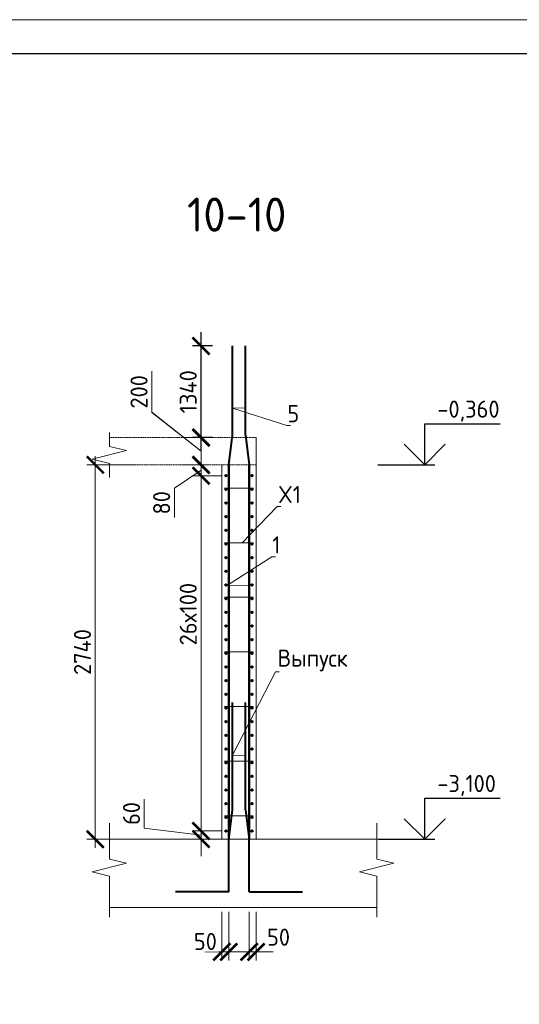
# Model space of a CAD drawing. Header units: millimetres. Extents: x 376598 to 1249954, y -318491 to -22134.
# Tile 293 of 444: x 732354 to 739673, y -123802 to -109390. Entities that reach past the tile are written whole.
import ezdxf
from ezdxf import colors
from ezdxf.entities.mleader import LeaderData, LeaderLine
from ezdxf.math import Vec2, Vec3

# ---------------------------------------------------------------- set-up
doc = ezdxf.new("R2010")
doc.units = ezdxf.units.MM
doc.linetypes.add('01 Штриховая _4 мм_', pattern=[6, 3.5, -2.5])
for name, color, linetype, lineweight in [('AF_Perekritie', 90, 'Continuous', 18), ('AF_Stena', 90, 'Continuous', 18), ('KR_Fundament', 253, 'Continuous', 18), ('Арм_шпильки', 143, 'Continuous', 18), ('Армирование', 3, 'Continuous', 40), ('АрмСтер', 2, 'Continuous', 50), ('подоснова', 151, 'Continuous', 5), ('РАЗМЕРЫ', 1, 'Continuous', 9), ('ТОНКИЕ', 7, 'Continuous', 9)]:
    doc.layers.add(name, color=color, linetype=linetype, lineweight=lineweight)
doc.layers.add('ТОЛСТЫЕ_ОСНОВНЫЕ', color=6, linetype='Continuous')
doc.styles.add('GOST-2.304_Type-B', font='GOST_Common.ttf')
doc.dimstyles.new('мой 25', dxfattribs={"dimscale": 100, "dimtxt": 2.5, "dimasz": 2.5, "dimexe": 1.25, "dimexo": 0.625, "dimtad": 1, "dimdec": 0, "dimlfac": 0.5, "dimtxsty": 'GOST-2.304_Type-B', "dimblk": 'ARCHTICK', "dimcen": 2.5, "dimdle": 1.25, "dimaunit": 1, "dimadec": 1, "dimazin": 2, "dimtfac": 1, "dimtdec": 0, "dimtmove": 1, "dimatfit": 3, "dimfxl": 6, "dimfxlon": 1, "dimtfill": 1, "dimlwd": -1, "dimlwe": -1, "dimarcsym": 0})
doc.dimstyles.new('СПДС', dxfattribs={"dimscale": 100, "dimtxt": 2.5, "dimasz": 2.5, "dimexe": 1.25, "dimexo": 0, "dimtad": 1, "dimdec": 0, "dimtxsty": 'GOST-2.304_Type-B', "dimblk": 'ARCHTICK', "dimcen": 2.5, "dimdle": 2, "dimadec": 0, "dimazin": 2, "dimtfac": 0.75, "dimtdec": 0, "dimtmove": 1, "dimatfit": 3, "dimfxl": 1, "dimtolj": 1, "dimarcsym": 1})

# ---------------------------------------------------------------- blocks, each defined once
blk = doc.blocks.new('*U2962')
at = {"layer": 'ТОЛСТЫЕ_ОСНОВНЫЕ', "color": 6}
blk.add_lwpolyline([(20, 5), (836, 5), (836, 589), (20, 589)], close=True, dxfattribs=at)
at = {"layer": 'ТОНКИЕ'}
blk.add_lwpolyline([(0, 0), (841, 0), (841, 594), (0, 594)], close=True, dxfattribs=at)
blk = doc.blocks.new('_None')
blk = doc.blocks.new('_ArchTick')
at = {"color": 0, "linetype": 'ByBlock', "const_width": 0.15}
blk.add_lwpolyline([(-0.5, -0.5), (0.5, 0.5)], dxfattribs=at)
blk = doc.blocks.new('*D2838')
at = {"layer": 'DEFPOINTS', "color": 0, "lineweight": 0, "transparency": 16777216}
for p in [(735011, -115905), (735148, -115905), (735376, -116065)]:
    blk.add_point(p, dxfattribs=at)
at = {"layer": 'РАЗМЕРЫ', "color": 0, "linetype": 'Continuous', "transparency": 16777216}
for p, q in [((735011, -116190), (735011, -115780)), ((735011, -115985), (734621, -116249)), ((735086, -115905), (734886, -115905)), ((735314, -116065), (734886, -116065)), ((734621, -116249), (734621, -116674))]:
    blk.add_line(p, q, dxfattribs=at)
at = {"layer": 'РАЗМЕРЫ', "color": 0, "transparency": 16777216, "xscale": 250, "yscale": 250, "zscale": 250}
for p, rotation in [((735011, -115905), 90), ((735011, -116065), 270)]:
    blk.add_blockref('_ArchTick', p, dxfattribs=dict(at, rotation=rotation))
at = {"layer": 'РАЗМЕРЫ', "color": 0, "lineweight": 0, "transparency": 16777216, "insert": (734434, -116461), "char_height": 250, "attachment_point": 5, "rotation": 90, "style": 'GOST-2.304_Type-B', "bg_fill": 3, "box_fill_scale": 1.1, "bg_fill_color": 256, "bg_fill_true_color": 13158600, "bg_fill_transparency": 0}
blk.add_mtext('80', dxfattribs=at)
blk = doc.blocks.new('*D2698')
at = {"layer": 'DEFPOINTS', "color": 0, "lineweight": 0, "transparency": 16777216}
for p in [(734675, -115505), (735011, -115505), (734674, -115905)]:
    blk.add_point(p, dxfattribs=at)
at = {"layer": 'РАЗМЕРЫ', "color": 0, "linetype": 'Continuous', "transparency": 16777216}
for p, q in [((734290, -115135), (734290, -114535)), ((735011, -115705), (734290, -115135)), ((735011, -116030), (735011, -115380)), ((734737, -115505), (735136, -115505)), ((734737, -115905), (735136, -115905))]:
    blk.add_line(p, q, dxfattribs=at)
at = {"layer": 'РАЗМЕРЫ', "color": 0, "transparency": 16777216, "xscale": 250, "yscale": 250, "zscale": 250}
for p, rotation in [((735011, -115505), 90), ((735011, -115905), 270)]:
    blk.add_blockref('_ArchTick', p, dxfattribs=dict(at, rotation=rotation))
at = {"layer": 'РАЗМЕРЫ', "color": 0, "lineweight": 0, "transparency": 16777216, "insert": (734102, -114835), "char_height": 250, "attachment_point": 5, "rotation": 90, "style": 'GOST-2.304_Type-B', "bg_fill": 3, "box_fill_scale": 1.1, "bg_fill_color": 256, "bg_fill_true_color": 13158600, "bg_fill_transparency": 0}
blk.add_mtext('200', dxfattribs=at)
blk = doc.blocks.new('*D2839')
at = {"layer": 'DEFPOINTS', "color": 0, "lineweight": 0, "transparency": 16777216}
for p in [(735376, -121265), (735011, -121385), (735316, -121385)]:
    blk.add_point(p, dxfattribs=at)
at = {"layer": 'РАЗМЕРЫ', "color": 0, "linetype": 'Continuous', "transparency": 16777216}
for p, q in [((734180, -121222), (734180, -120797)), ((735011, -121265), (735011, -121015)), ((735011, -121325), (734180, -121222)), ((735314, -121265), (734886, -121265)), ((735011, -121265), (735011, -121385)), ((735011, -121265), (735011, -121385)), ((735254, -121385), (734886, -121385)), ((735011, -121385), (735011, -121635))]:
    blk.add_line(p, q, dxfattribs=at)
at = {"layer": 'РАЗМЕРЫ', "color": 0, "transparency": 16777216, "xscale": 250, "yscale": 250, "zscale": 250}
for p, rotation in [((735011, -121265), 270), ((735011, -121385), 90)]:
    blk.add_blockref('_ArchTick', p, dxfattribs=dict(at, rotation=rotation))
at = {"layer": 'РАЗМЕРЫ', "color": 0, "lineweight": 0, "transparency": 16777216, "insert": (733992, -121009), "char_height": 250, "attachment_point": 5, "rotation": 90, "style": 'GOST-2.304_Type-B', "bg_fill": 3, "box_fill_scale": 1.1, "bg_fill_color": 256, "bg_fill_true_color": 13158600, "bg_fill_transparency": 0}
blk.add_mtext('60', dxfattribs=at)
blk = doc.blocks.new('*D2699')
at = {"layer": 'DEFPOINTS', "color": 0, "lineweight": 0, "transparency": 16777216}
for p in [(735316, -122385), (735416, -122385), (735416, -123035)]:
    blk.add_point(p, dxfattribs=at)
at = {"layer": 'РАЗМЕРЫ', "color": 0, "linetype": 'Continuous', "transparency": 16777216}
for p, q in [((735316, -122447), (735316, -123160)), ((735416, -122447), (735416, -123160)), ((735316, -123035), (735066, -123035)), ((735416, -123035), (735666, -123035))]:
    blk.add_line(p, q, dxfattribs=at)
at = {"layer": 'РАЗМЕРЫ', "color": 0, "lineweight": 0, "transparency": 16777216, "insert": (735074, -122882), "char_height": 250, "attachment_point": 5, "style": 'GOST-2.304_Type-B', "bg_fill": 3, "box_fill_scale": 1.1, "bg_fill_color": 256, "bg_fill_true_color": 13158600, "bg_fill_transparency": 0}
blk.add_mtext('50', dxfattribs=at)
at = {"layer": 'РАЗМЕРЫ', "color": 0, "linetype": 'Continuous', "transparency": 16777216}
blk.add_line((735316, -123035), (735416, -123035), dxfattribs=at)
at = {"layer": 'РАЗМЕРЫ', "color": 0, "transparency": 16777216, "xscale": 250, "yscale": 250, "zscale": 250}
blk.add_blockref('_ArchTick', (735316, -123035), dxfattribs=at)
at = {"layer": 'РАЗМЕРЫ', "color": 0, "transparency": 16777216, "xscale": 250, "yscale": 250, "zscale": 250, "rotation": 180}
blk.add_blockref('_ArchTick', (735416, -123035), dxfattribs=at)
blk = doc.blocks.new('*D2700')
at = {"layer": 'DEFPOINTS', "color": 0, "lineweight": 0, "transparency": 16777216}
for p in [(735716, -122385), (735816, -122385), (735816, -123035)]:
    blk.add_point(p, dxfattribs=at)
at = {"layer": 'РАЗМЕРЫ', "color": 0, "linetype": 'Continuous', "transparency": 16777216}
for p, q in [((735716, -122447), (735716, -123160)), ((735816, -122447), (735816, -123160)), ((735716, -123035), (735466, -123035)), ((735716, -123035), (735816, -123035)), ((735816, -123035), (736066, -123035))]:
    blk.add_line(p, q, dxfattribs=at)
at = {"layer": 'РАЗМЕРЫ', "color": 0, "transparency": 16777216, "xscale": 250, "yscale": 250, "zscale": 250}
blk.add_blockref('_ArchTick', (735716, -123035), dxfattribs=at)
at = {"layer": 'РАЗМЕРЫ', "color": 0, "lineweight": 0, "transparency": 16777216, "insert": (736146, -122819), "char_height": 250, "attachment_point": 5, "style": 'GOST-2.304_Type-B', "bg_fill": 3, "box_fill_scale": 1.1, "bg_fill_color": 256, "bg_fill_true_color": 13158600, "bg_fill_transparency": 0}
blk.add_mtext('50', dxfattribs=at)
at = {"layer": 'РАЗМЕРЫ', "color": 0, "transparency": 16777216, "xscale": 250, "yscale": 250, "zscale": 250, "rotation": 180}
blk.add_blockref('_ArchTick', (735816, -123035), dxfattribs=at)
blk = doc.blocks.new('*D2701')
at = {"layer": 'DEFPOINTS', "color": 0, "lineweight": 0, "transparency": 16777216}
for p in [(735621, -115905), (733462, -121385), (735780, -121385)]:
    blk.add_point(p, dxfattribs=at)
at = {"layer": 'РАЗМЕРЫ', "color": 0, "linetype": 'Continuous', "transparency": 16777216}
for p, q in [((733462, -115780), (733462, -121510)), ((734062, -115905), (733337, -115905)), ((734062, -121385), (733337, -121385))]:
    blk.add_line(p, q, dxfattribs=at)
at = {"layer": 'РАЗМЕРЫ', "color": 0, "transparency": 16777216, "xscale": 250, "yscale": 250, "zscale": 250}
for p, rotation in [((733462, -115905), 90), ((733462, -121385), 270)]:
    blk.add_blockref('_ArchTick', p, dxfattribs=dict(at, rotation=rotation))
at = {"layer": 'РАЗМЕРЫ', "color": 0, "lineweight": 0, "transparency": 16777216, "insert": (733274, -118645), "char_height": 250, "attachment_point": 5, "rotation": 90, "style": 'GOST-2.304_Type-B', "bg_fill": 3, "box_fill_scale": 1.1, "bg_fill_color": 256, "bg_fill_true_color": 13158600, "bg_fill_transparency": 0}
blk.add_mtext('2740', dxfattribs=at)
blk = doc.blocks.new('*D2702')
at = {"layer": 'DEFPOINTS', "color": 0, "lineweight": 0, "transparency": 16777216}
for p in [(734675, -115507), (735011, -115507), (734674, -115907)]:
    blk.add_point(p, dxfattribs=at)
at = {"layer": 'РАЗМЕРЫ', "color": 0, "linetype": 'Continuous', "transparency": 16777216}
for p, q in [((734290, -115137), (734290, -114537)), ((735011, -115707), (734290, -115137)), ((735011, -116032), (735011, -115382)), ((734737, -115507), (735136, -115507)), ((734737, -115907), (735136, -115907))]:
    blk.add_line(p, q, dxfattribs=at)
at = {"layer": 'РАЗМЕРЫ', "color": 0, "transparency": 16777216, "xscale": 250, "yscale": 250, "zscale": 250}
for p, rotation in [((735011, -115507), 90), ((735011, -115907), 270)]:
    blk.add_blockref('_ArchTick', p, dxfattribs=dict(at, rotation=rotation))
at = {"layer": 'РАЗМЕРЫ', "color": 0, "lineweight": 0, "transparency": 16777216, "insert": (734102, -114837), "char_height": 250, "attachment_point": 5, "rotation": 90, "style": 'GOST-2.304_Type-B', "bg_fill": 3, "box_fill_scale": 1.1, "bg_fill_color": 256, "bg_fill_true_color": 13158600, "bg_fill_transparency": 0}
blk.add_mtext('200', dxfattribs=at)
blk = doc.blocks.new('*D2703')
at = {"layer": 'DEFPOINTS', "color": 0, "lineweight": 0, "transparency": 16777216}
for p in [(735376, -116065), (735011, -121265), (735232, -121265)]:
    blk.add_point(p, dxfattribs=at)
at = {"layer": 'РАЗМЕРЫ', "color": 0, "linetype": 'Continuous', "transparency": 16777216}
for p, q in [((735011, -115940), (735011, -121390)), ((735314, -116065), (734886, -116065)), ((735170, -121265), (734886, -121265))]:
    blk.add_line(p, q, dxfattribs=at)
at = {"layer": 'РАЗМЕРЫ', "color": 0, "transparency": 16777216, "xscale": 250, "yscale": 250, "zscale": 250}
for p, rotation in [((735011, -116065), 90), ((735011, -121265), 270)]:
    blk.add_blockref('_ArchTick', p, dxfattribs=dict(at, rotation=rotation))
at = {"layer": 'РАЗМЕРЫ', "color": 0, "lineweight": 0, "transparency": 16777216, "insert": (734823, -118091), "char_height": 250, "attachment_point": 5, "rotation": 90, "style": 'GOST-2.304_Type-B', "bg_fill": 3, "box_fill_scale": 1.1, "bg_fill_color": 256, "bg_fill_true_color": 13158600, "bg_fill_transparency": 0}
blk.add_mtext('26х100', dxfattribs=at)
blk = doc.blocks.new('*D2957')
at = {"layer": 'DEFPOINTS', "color": 0, "lineweight": 0, "transparency": 16777216}
for p in [(735011, -114165), (735179, -114165), (735179, -115505)]:
    blk.add_point(p, dxfattribs=at)
at = {"layer": 'РАЗМЕРЫ', "color": 0, "lineweight": -2, "transparency": 16777216}
for p, q in [((735011, -115705), (735011, -113965)), ((735179, -114165), (734886, -114165)), ((735179, -115505), (734886, -115505))]:
    blk.add_line(p, q, dxfattribs=at)
at = {"layer": 'РАЗМЕРЫ', "color": 0, "lineweight": -2, "transparency": 16777216, "xscale": 250, "yscale": 250, "zscale": 250}
for p, rotation in [((735011, -114165), 90), ((735011, -115505), 270)]:
    blk.add_blockref('_ArchTick', p, dxfattribs=dict(at, rotation=rotation))
at = {"layer": 'РАЗМЕРЫ', "color": 0, "lineweight": 0, "transparency": 16777216, "insert": (734823, -114835), "char_height": 250, "attachment_point": 5, "rotation": 90, "style": 'GOST-2.304_Type-B'}
blk.add_mtext('\\A1;1340', dxfattribs=at)

msp = doc.modelspace()

# ---------------------------------------------------------------- linework, layer by layer
for points in [[(738287, -115304.8), (739392.3, -115304.8)], [(738287, -115904.8), (738287, -115304.8)], [(738587, -115604.8), (738287, -115904.8), (737987, -115604.8)], [(737602.5, -115904.8), (738437, -115904.8)], [(738287, -120784.8), (739392.3, -120784.8)], [(738287, -121384.8), (738287, -120784.8)], [(738587, -121084.8), (738287, -121384.8), (737987, -121084.8)], [(737602.5, -121384.8), (738437, -121384.8)]]:
    msp.add_lwpolyline(points)
at = {"layer": 'AF_Perekritie', "linetype": '01 Штриховая _4 мм_', "lineweight": 9}
for p, q in [((735816.2, -115504.8), (733667.6, -115504.8)), ((733667.6, -115904.8), (735816.2, -115904.8))]:
    msp.add_line(p, q, dxfattribs=at)
at = {"layer": 'AF_Stena', "lineweight": 20}
for p, q in [((735816.2, -121384.8), (735816.2, -115505.8)), ((735316.2, -115904.8), (735316.2, -121384.8)), ((735316.2, -121384.8), (735816.2, -121384.8))]:
    msp.add_line(p, q, dxfattribs=at)
for points in [[(733667.6, -115579.8), (733667.6, -115429.8)], [(733667.6, -115579.8), (733667.6, -115634.8)], [(733917.6, -115697.3), (733417.6, -115822.3)], [(733667.6, -115634.8), (733917.6, -115697.3)], [(733417.6, -115822.3), (733667.6, -115884.8)], [(733667.6, -115884.8), (733667.6, -115939.8)], [(733667.6, -115939.8), (733667.6, -116089.8)], [(733667.6, -121620.7), (733667.6, -121148.8)], [(737584, -121620.7), (737584, -121148.8)], [(733667.6, -121620.7), (733667.6, -121675.7)], [(737584, -121620.7), (737584, -121675.7)], [(733917.6, -121738.2), (733417.6, -121863.2)], [(733667.6, -121675.7), (733917.6, -121738.2)], [(737834, -121738.2), (737334, -121863.2)], [(737584, -121675.7), (737834, -121738.2)], [(733417.6, -121863.2), (733667.6, -121925.7)], [(733667.6, -121925.7), (733667.6, -121980.7)], [(737334, -121863.2), (737584, -121925.7)], [(737584, -121925.7), (737584, -121980.7)], [(733667.6, -121980.7), (733667.6, -122524.8)], [(737584, -121980.7), (737584, -122524.8)]]:
    msp.add_lwpolyline(points, dxfattribs=at)
at = {"layer": 'KR_Fundament', "lineweight": 9}
for p, q in [((737584, -121384.8), (733667.6, -121384.8)), ((733667.6, -122384.8), (737584, -122384.8))]:
    msp.add_line(p, q, dxfattribs=at)
at = {"layer": 'Армирование', "ltscale": 100}
for p, q in [((735471.5, -115472.6), (735471.5, -114162.3)), ((735662.2, -115472.6), (735662.2, -114162.3)), ((735471.2, -120957.4), (735471.5, -119384.3)), ((735661.9, -120957.4), (735662.2, -119384.3)), ((735417.2, -121392), (735471.2, -120957.4)), ((735661.9, -120957.4), (735715.9, -121392)), ((735417.5, -122155.4), (735417.2, -121392)), ((735716.2, -122155.4), (735715.9, -121392)), ((735417.8, -122155.5), (734636.2, -122155.2)), ((735716.2, -122155.4), (736497.8, -122155))]:
    msp.add_line(p, q, dxfattribs=at)
for centre in [(735376.2, -116064.8), (735756.2, -116064.8), (735756.2, -116464.8), (735376.2, -116864.8), (735756.2, -116864.8), (735376.2, -117264.8), (735756.2, -117264.8), (735376.2, -117664.8), (735756.2, -117664.8), (735376.2, -118064.8), (735756.2, -118064.8), (735376.2, -118464.8), (735756.2, -118464.8), (735376.2, -118864.8), (735756.2, -118864.8), (735376.2, -119264.8), (735756.2, -119264.8), (735376.2, -119664.8), (735756.2, -119664.8), (735376.2, -120064.8), (735756.2, -120064.8), (735376.2, -120464.8), (735756.2, -120464.8), (735376.2, -120864.8), (735756.2, -120864.8), (735376.2, -121264.8), (735756.2, -121264.8)]:
    msp.add_circle(centre, 12, dxfattribs=at)
at = {"layer": 'АрмСтер', "ltscale": 15}
for p, q in [((735417.5, -121384.8), (735417.5, -115907.2)), ((735715.9, -121384.8), (735715.9, -115904.8))]:
    msp.add_line(p, q, dxfattribs=at)

# ---------------------------------------------------------------- block references
at = {"xscale": 100, "yscale": 100, "zscale": 100}
msp.add_blockref('*U2962', (665485, -168789.7, 3100), dxfattribs=at)

# ---------------------------------------------------------------- texts
at = {"style": 'GOST-2.304_Type-B'}
for s, p in [('-0,360', (738472.9, -115214.8)), ('-3,100', (738472.9, -120694.8))]:
    msp.add_text(s, height=250, dxfattribs=at).set_placement(p)
at = {"layer": 'РАЗМЕРЫ', "insert": (735533.4, -112242.6), "char_height": 500, "attachment_point": 5, "style": 'GOST-2.304_Type-B'}
msp.add_mtext_dynamic_manual_height_columns('10-10', width=3941.213, gutter_width=625, heights=[0], dxfattribs=at)

# ---------------------------------------------------------------- leaders
at = {"layer": 'подоснова'}
ml = msp.add_multileader_mtext('Standard', dxfattribs=at)
ml.set_content('5', color=256, style='GOST-2.304_Type-B')
ml.set_leader_properties(color=256, linetype='ByLayer', lineweight=15)
ml.set_arrow_properties(name='NONE')
ml.build(insert=Vec2(0, 0))
ml.multileader.update_dxf_attribs({"text_left_attachment_type": 6, "text_right_attachment_type": 6, "dogleg_length": 10, "arrow_head_size": 18})
ctx = ml.context
ctx.base_point, ctx.char_height, ctx.arrow_head_size, ctx.landing_gap_size, ctx.plane_origin = Vec3(736279.8, -115331.9), 250, 18, 20, Vec3(735062.9, -114019.3)
ctx.left_attachment, ctx.right_attachment, ctx.text_align_type = 6, 6, 1
notes = []
notes.append((ctx, [(0, (1, 1, 0), (736269.8, -115331.9), (1, 0), 10, [(1, [(735662.2, -115071.9), (735471.5, -115073.7)], 0, [])])]))
ctx.mtext.insert, ctx.mtext.width, ctx.mtext.alignment, ctx.mtext.flow_direction = Vec3(736362.3, -115031.9), 22.898, 2, 5
ml = msp.add_multileader_mtext('Standard', dxfattribs=at)
ml.set_content('1 ', color=256, style='GOST-2.304_Type-B')
ml.set_leader_properties(color=256, linetype='ByLayer', lineweight=15)
ml.set_arrow_properties(name='NONE')
ml.build(insert=Vec2(0, 0))
ml.multileader.update_dxf_attribs({"text_left_attachment_type": 6, "text_right_attachment_type": 6, "dogleg_length": 10, "arrow_head_size": 18})
ctx = ml.context
ctx.base_point, ctx.char_height, ctx.arrow_head_size, ctx.landing_gap_size, ctx.plane_origin = Vec3(736056.2, -117252.2), 250, 18, 20, Vec3(735061.7, -116811.9)
ctx.left_attachment, ctx.right_attachment, ctx.text_align_type = 6, 6, 1
notes.append((ctx, [(0, (1, 1, 0), (736046.2, -117252.2), (1, 0), 10, [(1, [(735756.2, -117664.8), (735384.3, -117674.1)], 0, [])])]))
ctx.mtext.insert, ctx.mtext.width, ctx.mtext.alignment, ctx.mtext.flow_direction = Vec3(736113.7, -116952.2), 22.898, 2, 5
ml = msp.add_multileader_mtext('Standard', dxfattribs=at)
ml.set_content('Выпуск', color=256, style='GOST-2.304_Type-B')
ml.set_leader_properties(color=256, linetype='ByLayer', lineweight=15)
ml.set_arrow_properties(name='NONE')
ml.build(insert=Vec2(0, 0))
ml.multileader.update_dxf_attribs({"text_left_attachment_type": 6, "text_right_attachment_type": 6, "dogleg_length": 10, "arrow_head_size": 18})
ctx = ml.context
ctx.base_point, ctx.char_height, ctx.arrow_head_size, ctx.landing_gap_size, ctx.plane_origin = Vec3(736112.5, -118935), 250, 18, 20, Vec3(734955.4, -118916.8)
ctx.left_attachment, ctx.right_attachment, ctx.text_align_type = 6, 6, 1
notes.append((ctx, [(0, (1, 1, 0), (736102.5, -118935), (1, 0), 10, [(1, [(735661.9, -120158.1), (735471.2, -120154.7)], 0, [])])]))
ctx.mtext.insert, ctx.mtext.width, ctx.mtext.alignment, ctx.mtext.flow_direction = Vec3(736645, -118610), 22.898, 2, 5
for ctx, leaders in notes:
    for number, flags, end, landing, length, lines in leaders:
        leader = LeaderData()
        leader.index, (leader.has_last_leader_line, leader.has_dogleg_vector, leader.attachment_direction) = number, flags
        leader.last_leader_point, leader.dogleg_vector, leader.dogleg_length = Vec3(end), Vec3(landing), length
        for number, points, colour, breaks in lines:
            line = LeaderLine()
            line.index, line.vertices, line.color, line.breaks = number, Vec3.list(points), colors.encode_raw_color(colour), breaks
            leader.lines.append(line)
        ctx.leaders.append(leader)

# ---------------------------------------------------------------- next in the draw order: dimensions: what is measured, and where the dimension line sits
at = {"layer": 'РАЗМЕРЫ', "lineweight": 0}
for base, p1, p2, picture, middle in [((735010.9, -115904.8), (735376.2, -116064.8), (735148, -115904.8), '*D2838', (734621, -116311)), ((735010.9, -121384.8), (735376.2, -121264.8), (735316.2, -121384.8), '*D2839', (734180, -121159.1))]:
    dim = msp.add_linear_dim(base=base, p1=p1, p2=p2, angle=90, dimstyle='мой 25', dxfattribs=at)
    dim.commit()
    dim.dimension.update_dxf_attribs({"geometry": picture, "text_midpoint": middle, "dimtype": 160})
dim = msp.add_linear_dim(base=(735416.1, -123034.9), p1=(735316.2, -122384.8), p2=(735416.1, -122384.8), dimstyle='мой 25', dxfattribs=at)
dim.commit()
dim.dimension.update_dxf_attribs({"geometry": '*D2699', "text_midpoint": (735073.5, -123069.5), "dimtype": 160})

# ---------------------------------------------------------------- next in the draw order: linework, layer by layer
at = {"layer": 'Армирование', "ltscale": 100}
msp.add_circle((735376.2, -116464.8), 12, dxfattribs=at)

# ---------------------------------------------------------------- next in the draw order: dimensions: what is measured, and where the dimension line sits
at = {"layer": 'РАЗМЕРЫ', "lineweight": 0}
dim = msp.add_linear_dim(base=(735010.9, -115504.8), p1=(734674.4, -115904.8), p2=(734674.7, -115504.8), angle=90, dimstyle='мой 25', dxfattribs=at)
dim.commit()
dim.dimension.update_dxf_attribs({"geometry": '*D2698', "text_midpoint": (734290, -115072), "dimtype": 160})
dim = msp.add_linear_dim(base=(735816.2, -123034.9), p1=(735716.1, -122384.8), p2=(735816.2, -122384.8), dimstyle='мой 25', dxfattribs=at)
dim.commit()
dim.dimension.update_dxf_attribs({"geometry": '*D2700', "text_midpoint": (736145.8, -123006.9), "dimtype": 160})

# ---------------------------------------------------------------- next in the draw order: dimensions: what is measured, and where the dimension line sits
dim = msp.add_linear_dim(base=(733461.6, -121384.8), p1=(735620.8, -115904.8), p2=(735780.4, -121384.8), angle=90, dimstyle='мой 25', dxfattribs=at)
dim.commit()
dim.dimension.update_dxf_attribs({"geometry": '*D2701', "text_midpoint": (733274.1, -118644.8)})

# ---------------------------------------------------------------- next in the draw order: linework, layer by layer
at = {"layer": 'Армирование', "ltscale": 100}
for p, q in [((735417.5, -115907.2), (735471.5, -115472.6)), ((735662.2, -115472.6), (735716.2, -115907.2))]:
    msp.add_line(p, q, dxfattribs=at)
for centre in [(735376.2, -116264.8), (735756.2, -116264.8), (735376.2, -116664.8), (735756.2, -116664.8), (735756.2, -117064.8), (735756.2, -117464.8), (735756.2, -117864.8), (735756.2, -118264.8), (735756.2, -118664.8), (735756.2, -119064.8), (735756.2, -119464.8), (735756.2, -119864.8), (735756.2, -120264.8), (735376.2, -120664.8), (735756.2, -120664.8), (735376.2, -121064.8), (735756.2, -121064.8)]:
    msp.add_circle(centre, 12, dxfattribs=at)

# ---------------------------------------------------------------- next in the draw order: dimensions: what is measured, and where the dimension line sits
at = {"layer": 'РАЗМЕРЫ', "lineweight": 0}
dim = msp.add_linear_dim(base=(735010.9, -115507.2), p1=(734674.4, -115907.2), p2=(734674.7, -115507.2), angle=90, dimstyle='мой 25', dxfattribs=at)
dim.commit()
dim.dimension.update_dxf_attribs({"geometry": '*D2702', "text_midpoint": (734290, -115074.5), "dimtype": 160})

# ---------------------------------------------------------------- next in the draw order: leaders
at = {"layer": 'подоснова'}
ml = msp.add_multileader_mtext('Standard', dxfattribs=at)
ml.set_content('X1', color=256, style='GOST-2.304_Type-B')
ml.set_leader_properties(color=256, linetype='ByLayer', lineweight=15)
ml.set_arrow_properties(name='NONE')
ml.build(insert=Vec2(0, 0))
ml.multileader.update_dxf_attribs({"text_left_attachment_type": 6, "text_right_attachment_type": 6, "dogleg_length": 10, "arrow_head_size": 18})
ctx = ml.context
ctx.base_point, ctx.char_height, ctx.arrow_head_size, ctx.landing_gap_size, ctx.plane_origin = Vec3(736136.6, -116514.9), 250, 18, 20, Vec3(735142.1, -115742.7)
ctx.left_attachment, ctx.right_attachment, ctx.text_align_type = 6, 6, 1
notes = []
notes.append((ctx, [(0, (1, 1, 0), (736126.6, -116514.9), (1, 0), 10, [(0, [(735612.9, -117044.8)], 0, [])])]))
ctx.mtext.insert, ctx.mtext.width, ctx.mtext.alignment, ctx.mtext.flow_direction = Vec3(736306.6, -116214.9), 22.898, 2, 5
for ctx, leaders in notes:
    for number, flags, end, landing, length, lines in leaders:
        leader = LeaderData()
        leader.index, (leader.has_last_leader_line, leader.has_dogleg_vector, leader.attachment_direction) = number, flags
        leader.last_leader_point, leader.dogleg_vector, leader.dogleg_length = Vec3(end), Vec3(landing), length
        for number, points, colour, breaks in lines:
            line = LeaderLine()
            line.index, line.vertices, line.color, line.breaks = number, Vec3.list(points), colors.encode_raw_color(colour), breaks
            leader.lines.append(line)
        ctx.leaders.append(leader)

# ---------------------------------------------------------------- next in the draw order: dimensions: what is measured, and where the dimension line sits
at = {"layer": 'РАЗМЕРЫ', "color": 4, "lineweight": 0}
dim = msp.add_linear_dim(base=(735010.9, -114164.8), p1=(735179, -115504.8), p2=(735179, -114164.8), angle=90, dimstyle='СПДС', dxfattribs=at)
dim.commit()
dim.dimension.update_dxf_attribs({"geometry": '*D2957', "text_midpoint": (734823.4, -114834.8)})
at = {"layer": 'РАЗМЕРЫ', "lineweight": 0}
dim = msp.add_linear_dim(base=(735010.9, -121264.8), p1=(735376.2, -116064.8), p2=(735232.3, -121264.8), angle=90, text='26х100', dimstyle='мой 25', dxfattribs=at)
dim.commit()
dim.dimension.update_dxf_attribs({"geometry": '*D2703', "text_midpoint": (735010.9, -118090.7), "dimtype": 160})

# ---------------------------------------------------------------- next in the draw order: linework, layer by layer
at = {"layer": 'Арм_шпильки'}
for p, q in [((735356.2, -116244.8), (735776.2, -116244.8)), ((735356.2, -117044.8), (735776.2, -117044.8)), ((735356.2, -117844.8), (735776.2, -117844.8)), ((735356.2, -118644.8), (735776.2, -118644.8)), ((735356.2, -119444.8), (735776.2, -119444.8)), ((735356.2, -120244.8), (735776.2, -120244.8)), ((735356.2, -121044.8), (735776.2, -121044.8))]:
    msp.add_line(p, q, dxfattribs=at)
at = {"layer": 'Армирование', "ltscale": 100}
for centre in [(735376.2, -117064.8), (735376.2, -117464.8), (735376.2, -117864.8), (735376.2, -118264.8), (735376.2, -118664.8), (735376.2, -119064.8), (735376.2, -119464.8), (735376.2, -119864.8), (735376.2, -120264.8)]:
    msp.add_circle(centre, 12, dxfattribs=at)

doc.saveas('drawing.dxf')
